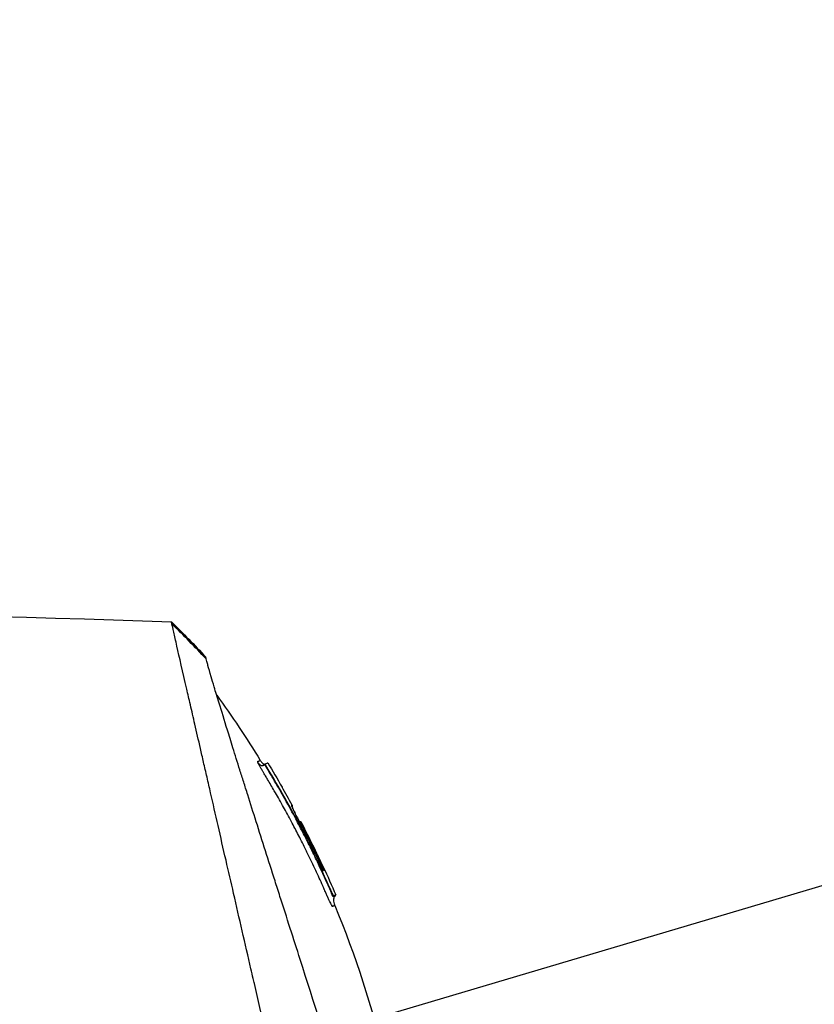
# Model space of a CAD drawing. Header units: millimetres. Extents: x 0 to 4378, y 0 to 2376.
# Tile 462 of 656: x 1632 to 1695, y 1768 to 1846. Entities that reach past the tile are written whole.
import ezdxf

# ---------------------------------------------------------------- set-up
doc = ezdxf.new("R2010")
doc.units = ezdxf.units.MM
doc.header["$LTSCALE"] = 0.2
doc.styles.add('Rainbow-4.0 Style', font='malgunsl.ttf')
doc.styles.add('Rainbow-5.0 Style', font='malgunsl.ttf')
doc.dimstyles.new('Rainbow-4.0 Style', dxfattribs={"dimtxt": 3.5, "dimasz": 2.5, "dimexe": 1, "dimexo": 1, "dimgap": 1, "dimtad": 1, "dimdsep": 46, "dimtxsty": 'Rainbow-4.0 Style', "dimcen": 0, "dimclrd": 251, "dimclre": 251, "dimclrt": 7, "dimazin": 3, "dimtp": 0.1, "dimtm": 0.1, "dimtfac": 0.61, "dimtmove": 0, "dimatfit": 3, "dimfxl": 1, "dimlwd": -1, "dimlwe": -1, "dimarcsym": 1})
doc.dimstyles.new('Rainbow-5.0 Style', dxfattribs={"dimtxt": 4.5, "dimasz": 2.5, "dimexe": 1, "dimexo": 1, "dimgap": 1, "dimtad": 1, "dimdsep": 46, "dimtxsty": 'Rainbow-5.0 Style', "dimcen": 0, "dimclrd": 251, "dimclre": 251, "dimclrt": 7, "dimazin": 3, "dimtp": 0.1, "dimtm": 0.1, "dimtfac": 0.61, "dimtmove": 0, "dimatfit": 3, "dimfxl": 1, "dimlwd": -1, "dimlwe": -1, "dimarcsym": 1})

# ---------------------------------------------------------------- blocks, each defined once
blk = doc.blocks.new('*D124')
at = {"color": 251, "linetype": 'ByBlock', "transparency": 16777216}
for p, q in [((1483.192, 1869.115), (1834.854, 1869.115)), ((1829.854, 681.615), (1829.854, 1856.615)), ((1617.144, 669.115), (1834.854, 669.115))]:
    blk.add_line(p, q, dxfattribs=at)
at = {"color": 251, "transparency": 16777216}
for points in [[(1827.77, 1856.615), (1831.937, 1856.615), (1829.854, 1869.115)], [(1827.77, 681.615), (1831.937, 681.615), (1829.854, 669.115)]]:
    blk.add_solid(points, dxfattribs=at)
at = {"layer": 'Defpoints', "color": 0, "transparency": 16777216}
for p in [(1478.192, 1869.115), (1829.854, 1869.115), (1612.144, 669.115)]:
    blk.add_point(p, dxfattribs=at)
at = {"color": 7, "transparency": 16777216, "insert": (1815.753, 1269.115), "char_height": 17.5, "attachment_point": 5, "rotation": 90, "style": 'Rainbow-4.0 Style'}
blk.add_mtext('1200', dxfattribs=at)
blk = doc.blocks.new('*D125')
at = {"color": 251, "linetype": 'ByBlock', "transparency": 16777216}
for p, q in [((1556.641, 1869.115), (1778.892, 1869.115)), ((1773.892, 1770.915), (1773.892, 1856.615)), ((1667.341, 1758.415), (1778.892, 1758.415))]:
    blk.add_line(p, q, dxfattribs=at)
at = {"color": 251, "transparency": 16777216}
for points in [[(1771.809, 1856.615), (1775.976, 1856.615), (1773.892, 1869.115)], [(1771.809, 1770.915), (1775.976, 1770.915), (1773.892, 1758.415)]]:
    blk.add_solid(points, dxfattribs=at)
at = {"layer": 'Defpoints', "color": 0, "transparency": 16777216}
for p in [(1551.641, 1869.115), (1773.892, 1869.115), (1662.341, 1758.415)]:
    blk.add_point(p, dxfattribs=at)
at = {"color": 7, "transparency": 16777216, "insert": (1759.791, 1813.765), "char_height": 17.5, "attachment_point": 5, "rotation": 90, "style": 'Rainbow-4.0 Style'}
blk.add_mtext('110.7', dxfattribs=at)
blk = doc.blocks.new('A$C078f5041')
for p, q in [((39.226, 1287.295), (39.259, 1287.328)), ((39.259, 1287.328), (39.226, 1287.294)), ((39.259, 1287.328), (39.226, 1287.294)), ((39.26, 1287.328), (39.259, 1287.328)), ((39.396, 1287.06), (39.37, 1287.033)), ((40.593, 1285.489), (40.597, 1285.491)), ((41.356, 1284.04), (41.396, 1284.056)), ((41.973, 1282.752), (41.976, 1282.753)), ((42.113, 1282.714), (42.074, 1282.699)), ((42.105, 1282.47), (42.105, 1282.47)), ((42.105, 1282.47), (42.105, 1282.47)), ((42.169, 1282.5), (42.106, 1282.467)), ((43.199, 1280.448), (43.199, 1280.448)), ((43.939, 1278.877), (43.876, 1278.852)), ((44.507, 1277.111), (44.535, 1277.139)), ((44.625, 1276.823), (44.673, 1276.871)), ((44.85, 1276.942), (44.673, 1276.871)), ((44.85, 1276.942), (44.802, 1276.894))]:
    blk.add_line(p, q)
for centre, radius, start, end in [((-30.782, 1244.615), 82.251, 28.65418, 29.79846), ((-30.119, 1244.969), 81.499, 25.8226, 27.58961), ((-29.009, 1245.318), 80.096, 23.38669, 25.31635)]:
    blk.add_arc(centre, radius, start, end)
for centre, major_axis, ratio, start_param, end_param in [((14.87, 1259.993), (-32.061, 52.728), 0.606634, 5.046093, 5.111834), ((41.986, 1282.652), (-0.0464, 0.0886), 0.999416, 4.712389, 6.054791), ((42.072, 1282.661), (-0.128, 0.063), 0.594731, 5.762809, 5.79176), ((-29.453, 1245.185), (-19.755, 78.233), 1, 4.895457, 4.945383), ((-29.75, 1245.103), (37.396, -71.919), 1, 1.521054, 1.570796), ((44.554, 1277.146), (-0.119, 0.275), 0.068445, 1.568989, 3.139782), ((44.224, 1276.897), (-0.37, 0.869), 0.066623, 2.176603, 2.707657)]:
    blk.add_ellipse(centre, major_axis=major_axis, ratio=ratio, start_param=start_param, end_param=end_param)
for points in [[(-41.555, 1299.49), (-17.092, 1299.736), (7.383, 1299.432), (31.833, 1298.581)], [(31.833, 1298.581), (32.76, 1297.67), (33.668, 1296.74), (34.554, 1295.79)], [(35.419, 1292.772), (36.633, 1291.093), (37.788, 1289.369), (38.875, 1287.605)], [(38.875, 1287.605), (38.875, 1287.605), (38.875, 1287.605), (38.875, 1287.605)], [(39.174, 1287.246), (39.173, 1287.245), (39.172, 1287.244), (39.172, 1287.244)], [(39.226, 1287.295), (39.226, 1287.294), (39.225, 1287.294), (39.225, 1287.294)], [(39.226, 1287.295), (39.226, 1287.295), (39.226, 1287.295), (39.226, 1287.295)], [(39.227, 1287.286), (39.227, 1287.286), (39.227, 1287.286), (39.227, 1287.286)], [(39.227, 1287.286), (39.227, 1287.286), (39.227, 1287.286), (39.227, 1287.286)], [(39.259, 1287.328), (39.259, 1287.328), (39.259, 1287.328), (39.259, 1287.328)], [(39.464, 1287.41), (39.85, 1286.776), (40.228, 1286.136), (40.597, 1285.491)], [(40.597, 1285.491), (40.601, 1285.484), (40.604, 1285.476), (40.606, 1285.468)], [(43.858, 1279.175), (44.2, 1278.435), (44.531, 1277.691), (44.85, 1276.942)], [(43.876, 1278.852), (43.876, 1278.854), (43.875, 1278.855), (43.875, 1278.856)]]:
    blk.add_open_spline(points, degree=3)
for points, knots in [([(-41.555, 1299.49), (-41.555, 1299.49), (-41.496, 1299.431), (-41.262, 1299.197), (-41.087, 1299.022), (-40.705, 1298.64), (-40.529, 1298.463), (-40.062, 1297.996), (-39.755, 1297.689), (-39.215, 1297.15), (-39.007, 1296.942), (-38.536, 1296.471), (-38.27, 1296.205), (-37.247, 1295.182), (-36.408, 1294.343), (-34.273, 1292.208), (-32.919, 1290.854), (-31.089, 1289.024), (-30.697, 1288.632), (-29.443, 1287.378), (-28.558, 1286.493), (-27.182, 1285.117), (-26.706, 1284.641), (-25.726, 1283.661), (-25.222, 1283.157), (-24.183, 1282.118), (-23.649, 1281.584), (-22.55, 1280.486), (-21.986, 1279.921), (-21.127, 1279.062), (-20.836, 1278.771), (-20.25, 1278.185), (-19.955, 1277.89), (-19.293, 1277.228), (-18.925, 1276.86), (-18.18, 1276.115), (-17.801, 1275.737), (-16.654, 1274.59), (-15.88, 1273.815), (-14.696, 1272.631), (-14.29, 1272.226), (-13.469, 1271.405), (-13.054, 1270.989), (-10.944, 1268.88), (-9.233, 1267.168), (-7.034, 1264.97), (-6.555, 1264.49), (-3.631, 1261.566), (-1.784, 1259.72), (-0.374, 1258.309), (-0.156, 1258.092), (0.174, 1257.762), (0.284, 1257.652), (0.558, 1257.378), (0.718, 1257.218), (0.953, 1256.982), (1.029, 1256.907), (1.258, 1256.677), (1.393, 1256.543), (1.643, 1256.293), (1.746, 1256.19), (1.947, 1255.989), (2.039, 1255.897), (2.346, 1255.59), (2.563, 1255.373), (3.62, 1254.316), (4.456, 1253.48), (5.698, 1252.238), (6.104, 1251.832), (6.908, 1251.028), (7.306, 1250.63), (8.479, 1249.457), (9.254, 1248.682), (10.768, 1247.168), (11.509, 1246.427), (12.601, 1245.335), (12.955, 1244.982), (13.655, 1244.282), (14.001, 1243.935), (15.024, 1242.912), (15.697, 1242.239), (16.686, 1241.25), (17.004, 1240.932), (17.944, 1239.992), (18.563, 1239.374), (19.471, 1238.466), (19.764, 1238.172), (20.195, 1237.742), (20.334, 1237.602), (21.048, 1236.888), (21.618, 1236.319), (22.317, 1235.619), (22.453, 1235.484), (22.763, 1235.173), (22.937, 1234.999), (23.18, 1234.756), (23.25, 1234.686), (23.42, 1234.517), (23.522, 1234.414), (24.127, 1233.81), (24.624, 1233.312), (25.351, 1232.586), (25.595, 1232.341), (25.964, 1231.972), (26.091, 1231.845), (26.351, 1231.586), (26.483, 1231.453), (26.842, 1231.094), (27.067, 1230.87), (27.433, 1230.504), (27.575, 1230.362), (27.833, 1230.104), (27.95, 1229.986), (28.145, 1229.791), (28.223, 1229.713), (28.447, 1229.489), (28.592, 1229.344), (28.948, 1228.989), (29.157, 1228.779), (29.568, 1228.369), (29.77, 1228.167), (30.162, 1227.775), (30.352, 1227.585), (30.707, 1227.23), (30.872, 1227.065), (31.124, 1226.812), (31.213, 1226.724), (31.473, 1226.464), (31.644, 1226.292), (31.894, 1226.043), (31.972, 1225.964), (32.176, 1225.761), (32.3, 1225.636), (32.578, 1225.359), (32.73, 1225.207), (33.028, 1224.909), (33.173, 1224.763), (33.456, 1224.48), (33.594, 1224.343), (33.997, 1223.94), (34.257, 1223.679), (34.992, 1222.944), (35.453, 1222.484), (36.658, 1221.278), (37.358, 1220.579), (38.206, 1219.731), (38.425, 1219.512), (38.813, 1219.124), (38.985, 1218.952), (39.287, 1218.65), (39.42, 1218.516), (39.655, 1218.282), (39.759, 1218.178), (40.026, 1217.911), (40.176, 1217.761), (40.402, 1217.535), (40.487, 1217.449), (40.671, 1217.266), (40.754, 1217.183), (40.837, 1217.1), (40.857, 1217.08), (40.885, 1217.052), (40.891, 1217.046), (40.891, 1217.046)], [-12.12683, -12.12683, -12.12683, -12.12683, -11.929155, -11.929155, -11.731142, -11.731142, -11.599108, -11.599108, -11.423504, -11.423504, -11.323203, -11.323203, -11.208746, -11.208746, -10.903559, -10.903559, -10.49681, -10.49681, -10.388234, -10.388234, -10.154863, -10.154863, -10.033963, -10.033963, -9.908546, -9.908546, -9.778492, -9.778492, -9.643694, -9.643694, -9.574994, -9.574994, -9.505925, -9.505925, -9.420491, -9.420491, -9.33343, -9.33343, -9.156755, -9.156755, -9.064945, -9.064945, -8.971626, -8.971626, -8.591834, -8.591834, -8.486072, -8.486072, -7.947871, -7.947871, -7.849464, -7.849464, -7.799156, -7.799156, -7.725216, -7.725216, -7.691028, -7.691028, -7.623996, -7.623996, -7.576077, -7.576077, -7.534454, -7.534454, -7.437649, -7.437649, -7.069154, -7.069154, -6.889697, -6.889697, -6.7135, -6.7135, -6.369354, -6.369354, -6.037716, -6.037716, -5.878371, -5.878371, -5.721439, -5.721439, -5.41411, -5.41411, -5.267307, -5.267307, -4.979651, -4.979651, -4.841656, -4.841656, -4.776165, -4.776165, -4.506382, -4.506382, -4.441344, -4.441344, -4.357044, -4.357044, -4.323655, -4.323655, -4.275506, -4.275506, -4.046926, -4.046926, -3.93135, -3.93135, -3.870595, -3.870595, -3.806578, -3.806578, -3.697345, -3.697345, -3.62817, -3.62817, -3.570669, -3.570669, -3.532087, -3.532087, -3.459788, -3.459788, -3.354278, -3.354278, -3.250772, -3.250772, -3.151679, -3.151679, -3.064305, -3.064305, -3.017007, -3.017007, -2.923431, -2.923431, -2.879873, -2.879873, -2.809551, -2.809551, -2.722407, -2.722407, -2.637561, -2.637561, -2.555786, -2.555786, -2.396229, -2.396229, -2.097254, -2.097254, -1.573532, -1.573532, -1.377037, -1.377037, -1.205237, -1.205237, -1.055164, -1.055164, -0.923686, -0.923686, -0.693568, -0.693568, -0.520921, -0.520921, -0.262062, -0.262062, -0.132423, -0.132423, 0, 0, 0, 0]), ([(31.87, 1298.418), (31.87, 1298.42), (31.869, 1298.424), (31.867, 1298.431), (31.866, 1298.434), (31.864, 1298.444), (31.863, 1298.45), (31.859, 1298.468), (31.856, 1298.479), (31.849, 1298.51), (31.845, 1298.527), (31.836, 1298.567), (31.833, 1298.581), (31.833, 1298.581)], [0.000006, 0.000006, 0.000006, 0.000006, 0.0077656, 0.0077656, 0.0144608, 0.0144608, 0.0278513, 0.0278513, 0.0546324, 0.0546324, 0.1081958, 0.1081958, 0.2108644, 0.2108644, 0.2108644, 0.2108644]), ([(44.996, 1241.129), (44.873, 1241.673), (44.755, 1242.201), (44.491, 1243.363), (44.348, 1243.969), (43.865, 1246.048), (43.573, 1247.389), (43.214, 1248.913), (43.112, 1249.334), (42.9, 1250.248), (42.795, 1250.723), (42.639, 1251.419), (42.583, 1251.666), (42.435, 1252.31), (42.33, 1252.761), (42.207, 1253.303), (42.193, 1253.362), (42.136, 1253.612), (42.093, 1253.804), (41.84, 1254.909), (41.628, 1255.834), (40.596, 1260.331), (39.563, 1264.809), (38.372, 1270.057), (38.343, 1270.181), (38.255, 1270.574), (38.196, 1270.832), (37.911, 1272.082), (37.675, 1273.092), (37.213, 1275.1), (36.987, 1276.086), (36.56, 1277.951), (36.357, 1278.83), (35.728, 1281.57), (35.321, 1283.359), (34.842, 1285.449), (34.747, 1285.863), (34.607, 1286.471), (34.562, 1286.672), (34.471, 1287.068), (34.425, 1287.266), (34.338, 1287.647), (34.296, 1287.83), (34.214, 1288.189), (34.174, 1288.364), (33.98, 1289.207), (33.833, 1289.853), (33.568, 1291.008), (33.45, 1291.525), (33.238, 1292.448), (33.143, 1292.862), (32.736, 1294.639), (32.473, 1295.781), (32.176, 1297.092), (32.094, 1297.46), (31.958, 1298.051), (31.903, 1298.278), (31.87, 1298.418)], [0.000202, 0.000202, 0.000202, 0.000202, 0.229071, 0.229071, 0.451055, 0.451055, 0.976928, 0.976928, 1.158323, 1.158323, 1.370376, 1.370376, 1.478744, 1.478744, 1.660636, 1.660636, 1.682878, 1.682878, 1.754881, 1.754881, 2.095999, 2.095999, 3.391402, 3.391402, 3.425371, 3.425371, 3.489795, 3.489795, 3.728653, 3.728653, 3.965316, 3.965316, 4.183283, 4.183283, 4.657702, 4.657702, 4.777295, 4.777295, 4.836881, 4.836881, 4.896376, 4.896376, 4.952913, 4.952913, 5.007544, 5.007544, 5.220073, 5.220073, 5.406505, 5.406505, 5.569953, 5.569953, 6.143852, 6.143852, 6.434427, 6.434427, 6.72683, 6.72683, 6.72683, 6.72683]), ([(-41.746, 1297.7), (-41.746, 1297.7), (-41.746, 1297.7), (-41.592, 1297.547), (-41.501, 1297.455), (-41.299, 1297.253), (-41.205, 1297.159), (-40.956, 1296.91), (-40.792, 1296.746), (-40.5, 1296.455), (-40.387, 1296.342), (-39.95, 1295.904), (-39.585, 1295.539), (-38.946, 1294.9), (-38.7, 1294.655), (-38.147, 1294.101), (-37.836, 1293.79), (-36.639, 1292.593), (-35.664, 1291.618), (-34.008, 1289.962), (-33.38, 1289.335), (-31.127, 1287.081), (-29.393, 1285.348), (-26.594, 1282.549), (-25.588, 1281.543), (-23.456, 1279.411), (-22.327, 1278.281), (-18.485, 1274.439), (-15.687, 1271.641), (-11.324, 1267.279), (-9.775, 1265.73), (-7.41, 1263.365), (-6.602, 1262.557), (-5.403, 1261.358), (-5.015, 1260.97), (-4.173, 1260.128), (-3.717, 1259.672), (-3.147, 1259.102), (-3.021, 1258.976), (-2.675, 1258.629), (-2.445, 1258.4), (-2.122, 1258.077), (-2.03, 1257.984), (-1.652, 1257.607), (-1.367, 1257.322), (-0.935, 1256.89), (-0.787, 1256.742), (-0.523, 1256.478), (-0.405, 1256.36), (-0.204, 1256.159), (-0.12, 1256.075), (0.226, 1255.729), (0.397, 1255.558), (0.754, 1255.201), (0.877, 1255.078), (1.658, 1254.297), (2.311, 1253.644), (3.85, 1252.105), (4.733, 1251.222), (6.478, 1249.477), (7.34, 1248.615), (9.969, 1245.986), (11.727, 1244.228), (14.611, 1241.344), (15.755, 1240.201), (17.479, 1238.476), (18.07, 1237.885), (19.803, 1236.152), (20.93, 1235.025), (23.061, 1232.894), (24.067, 1231.889), (25.501, 1230.455), (25.95, 1230.006), (26.82, 1229.136), (27.241, 1228.714), (28.057, 1227.899), (28.451, 1227.504), (29.204, 1226.751), (29.564, 1226.392), (30.583, 1225.372), (31.228, 1224.728), (32.388, 1223.567), (32.909, 1223.046), (34.279, 1221.676), (35.08, 1220.875), (36.057, 1219.899), (36.311, 1219.645), (36.971, 1218.984), (37.347, 1218.609), (37.922, 1218.034), (38.141, 1217.815), (38.473, 1217.483), (38.599, 1217.357), (38.788, 1217.167), (38.86, 1217.096), (39.014, 1216.942), (39.083, 1216.872), (39.153, 1216.802), (39.171, 1216.785), (39.194, 1216.761), (39.2, 1216.756), (39.2, 1216.756)], [-14.699306, -14.699306, -14.699306, -14.699306, -14.33325, -14.33325, -14.089979, -14.089979, -13.928299, -13.928299, -13.712729, -13.712729, -13.589605, -13.589605, -13.262197, -13.262197, -13.075429, -13.075429, -12.861827, -12.861827, -12.291792, -12.291792, -11.96616, -11.96616, -11.163225, -11.163225, -10.729839, -10.729839, -10.262517, -10.262517, -9.163022, -9.163022, -8.56511, -8.56511, -8.254871, -8.254871, -8.105436, -8.105436, -7.929352, -7.929352, -7.884858, -7.884858, -7.79753, -7.79753, -7.762378, -7.762378, -7.654303, -7.654303, -7.59841, -7.59841, -7.553856, -7.553856, -7.52203, -7.52203, -7.422773, -7.422773, -7.370918, -7.370918, -7.092364, -7.092364, -6.716448, -6.716448, -6.347847, -6.347847, -5.587534, -5.587534, -5.080694, -5.080694, -4.813479, -4.813479, -4.291642, -4.291642, -3.807045, -3.807045, -3.582338, -3.582338, -3.365816, -3.365816, -3.157227, -3.157227, -2.960971, -2.960971, -2.591047, -2.591047, -2.267317, -2.267317, -1.700789, -1.700789, -1.488425, -1.488425, -1.115544, -1.115544, -0.835884, -0.835884, -0.626318, -0.626318, -0.46935, -0.46935, -0.234668, -0.234668, -0.117319, -0.117319, -0.000001, -0.000001, -0.000001, -0.000001]), ([(34.591, 1295.64), (34.58, 1295.686), (34.571, 1295.722), (34.565, 1295.746), (34.559, 1295.771), (34.555, 1295.785), (34.555, 1295.789), (34.554, 1295.79), (34.554, 1295.79), (34.554, 1295.79)], [0.000002, 0.000002, 0.000002, 0.000002, 0.4596165, 0.4596165, 0.4596165, 0.914072, 0.914072, 0.914072, 0.9967277, 0.9967277, 0.9967277, 0.9967277]), ([(48.524, 1250.962), (48.348, 1251.532), (48.164, 1252.129), (47.783, 1253.36), (47.586, 1253.996), (46.979, 1255.961), (46.551, 1257.345), (45.814, 1259.734), (45.511, 1260.713), (44.186, 1265.006), (43.121, 1268.459), (41.768, 1272.665), (41.505, 1273.482), (40.97, 1275.151), (40.699, 1275.999), (40.301, 1277.245), (40.17, 1277.655), (39.782, 1278.871), (39.529, 1279.667), (39.032, 1281.231), (38.788, 1281.997), (38.319, 1283.478), (38.094, 1284.19), (37.767, 1285.226), (37.661, 1285.561), (37.507, 1286.051), (37.456, 1286.211), (37.355, 1286.533), (37.305, 1286.691), (37.063, 1287.462), (36.88, 1288.045), (36.552, 1289.097), (36.406, 1289.564), (36.026, 1290.787), (35.808, 1291.496), (35.469, 1292.605), (35.338, 1293.037), (35.135, 1293.716), (35.057, 1293.981), (34.883, 1294.577), (34.798, 1294.876), (34.699, 1295.233), (34.671, 1295.336), (34.624, 1295.512), (34.605, 1295.584), (34.591, 1295.64)], [0.00002, 0.00002, 0.00002, 0.00002, 0.243777, 0.243777, 0.48798, 0.48798, 0.976777, 0.976777, 1.303038, 1.303038, 2.382704, 2.382704, 2.644531, 2.644531, 2.920325, 2.920325, 3.055737, 3.055737, 3.32651, 3.32651, 3.599271, 3.599271, 3.868476, 3.868476, 4.001861, 4.001861, 4.068427, 4.068427, 4.135561, 4.135561, 4.396184, 4.396184, 4.623382, 4.623382, 5.021949, 5.021949, 5.320939, 5.320939, 5.545577, 5.545577, 5.882871, 5.882871, 6.051321, 6.051321, 6.219809, 6.219809, 6.219809, 6.219809]), ([(38.695, 1287.418), (38.69, 1287.432), (38.685, 1287.444), (38.681, 1287.455), (38.677, 1287.465), (38.674, 1287.474), (38.672, 1287.481), (38.672, 1287.482), (38.671, 1287.483), (38.671, 1287.484), (38.67, 1287.487), (38.669, 1287.49), (38.669, 1287.493), (38.668, 1287.495), (38.667, 1287.498), (38.667, 1287.5), (38.667, 1287.502), (38.666, 1287.504), (38.666, 1287.506), (38.666, 1287.508), (38.666, 1287.51), (38.666, 1287.511), (38.666, 1287.513), (38.666, 1287.514), (38.666, 1287.515), (38.666, 1287.516), (38.666, 1287.517), (38.667, 1287.518), (38.667, 1287.519), (38.667, 1287.519), (38.668, 1287.52), (38.669, 1287.521), (38.67, 1287.522), (38.671, 1287.522), (38.672, 1287.523), (38.673, 1287.523), (38.675, 1287.524), (38.675, 1287.524), (38.676, 1287.524), (38.677, 1287.525), (38.678, 1287.525), (38.679, 1287.526), (38.68, 1287.526), (38.682, 1287.527), (38.684, 1287.527), (38.685, 1287.528), (38.687, 1287.528), (38.688, 1287.529), (38.689, 1287.529), (38.689, 1287.529), (38.689, 1287.53), (38.69, 1287.53), (38.691, 1287.53), (38.691, 1287.53), (38.692, 1287.531), (38.697, 1287.533), (38.703, 1287.535), (38.708, 1287.537), (38.71, 1287.538), (38.712, 1287.539), (38.714, 1287.54), (38.719, 1287.542), (38.724, 1287.544), (38.728, 1287.545), (38.731, 1287.546), (38.733, 1287.547), (38.735, 1287.548), (38.736, 1287.549), (38.737, 1287.549), (38.738, 1287.549), (38.739, 1287.55), (38.739, 1287.55), (38.74, 1287.55), (38.746, 1287.553), (38.751, 1287.555), (38.757, 1287.557), (38.759, 1287.558), (38.762, 1287.559), (38.764, 1287.56), (38.769, 1287.562), (38.774, 1287.564), (38.779, 1287.566), (38.781, 1287.567), (38.784, 1287.568), (38.786, 1287.569), (38.79, 1287.571), (38.795, 1287.572), (38.799, 1287.574), (38.801, 1287.575), (38.803, 1287.576), (38.805, 1287.577), (38.808, 1287.578), (38.811, 1287.579), (38.813, 1287.58), (38.814, 1287.58), (38.814, 1287.58), (38.814, 1287.58), (38.817, 1287.582), (38.82, 1287.583), (38.823, 1287.584), (38.83, 1287.587), (38.837, 1287.589), (38.842, 1287.592), (38.85, 1287.595), (38.856, 1287.597), (38.861, 1287.599), (38.861, 1287.599), (38.861, 1287.599), (38.862, 1287.6), (38.866, 1287.601), (38.87, 1287.603), (38.872, 1287.604), (38.872, 1287.604), (38.872, 1287.604), (38.872, 1287.604), (38.874, 1287.605), (38.875, 1287.605), (38.875, 1287.605)], [0, 0, 0, 0, 0.015625, 0.015625, 0.015625, 0.0294424, 0.0294424, 0.0294424, 0.03125, 0.03125, 0.03125, 0.0361939, 0.0361939, 0.0361939, 0.0406161, 0.0406161, 0.0406161, 0.04495, 0.04495, 0.04495, 0.0494452, 0.0494452, 0.0494452, 0.0538826, 0.0538826, 0.0538826, 0.0601911, 0.0601911, 0.0601911, 0.0743515, 0.0743515, 0.0743515, 0.08475, 0.08475, 0.08475, 0.09375, 0.09375, 0.09375, 0.0990107, 0.0990107, 0.0990107, 0.1044289, 0.1044289, 0.1044289, 0.1124142, 0.1124142, 0.1124142, 0.1177411, 0.1177411, 0.1177411, 0.1203995, 0.1203995, 0.1203995, 0.125, 0.125, 0.125, 0.1639225, 0.1639225, 0.1639225, 0.1806875, 0.1806875, 0.1806875, 0.2192551, 0.2192551, 0.2192551, 0.237001, 0.237001, 0.237001, 0.2456137, 0.2456137, 0.2456137, 0.25, 0.25, 0.25, 0.2994519, 0.2994519, 0.2994519, 0.3215351, 0.3215351, 0.3215351, 0.371337, 0.371337, 0.371337, 0.3931204, 0.3931204, 0.3931204, 0.4424056, 0.4424056, 0.4424056, 0.4632517, 0.4632517, 0.4632517, 0.4970952, 0.4970952, 0.4970952, 0.5, 0.5, 0.5, 0.5369762, 0.5369762, 0.5369762, 0.6311673, 0.6311673, 0.6311673, 0.7556325, 0.7556325, 0.7556325, 0.762352, 0.762352, 0.762352, 0.8851547, 0.8851547, 0.8851547, 0.8927285, 0.8927285, 0.8927285, 0.9991021, 0.9991021, 0.9991021, 0.9991021]), ([(39.172, 1287.244), (39.122, 1287.206), (39.075, 1287.187), (38.948, 1287.173), (38.875, 1287.217), (38.767, 1287.325), (38.731, 1287.37), (38.695, 1287.418)], [0.0914051, 0.0914051, 0.0914051, 0.0914051, 0.3260138, 0.3260138, 0.7678704, 0.7678704, 1, 1, 1, 1]), ([(43.791, 1277.727), (43.778, 1277.757), (43.765, 1277.787), (43.751, 1277.818), (43.563, 1278.237), (43.377, 1278.645), (43.191, 1279.042), (42.981, 1279.491), (42.773, 1279.925), (42.567, 1280.345), (42.546, 1280.388), (42.526, 1280.43), (42.505, 1280.472), (42.307, 1280.873), (42.112, 1281.262), (41.92, 1281.637), (41.913, 1281.65), (41.907, 1281.662), (41.901, 1281.674), (41.809, 1281.853), (41.718, 1282.029), (41.628, 1282.202), (41.62, 1282.216), (41.613, 1282.23), (41.605, 1282.245), (41.509, 1282.428), (41.433, 1282.573), (41.321, 1282.782), (41.319, 1282.787), (41.317, 1282.791), (41.315, 1282.795), (41.296, 1282.831), (41.277, 1282.866), (41.258, 1282.901), (41.046, 1283.296), (40.838, 1283.677), (40.635, 1284.043), (40.521, 1284.248), (40.415, 1284.436), (40.307, 1284.626), (40.204, 1284.808), (40.099, 1284.992), (39.983, 1285.193), (39.802, 1285.505), (39.629, 1285.8), (39.454, 1286.094), (39.399, 1286.188), (39.343, 1286.281), (39.287, 1286.375), (39.27, 1286.403), (39.253, 1286.431), (39.236, 1286.459), (39.2, 1286.519), (39.163, 1286.58), (39.127, 1286.64), (39.108, 1286.671), (39.09, 1286.701), (39.072, 1286.731), (39.053, 1286.761), (39.035, 1286.792), (39.017, 1286.822), (38.994, 1286.86), (38.972, 1286.897), (38.951, 1286.935), (38.946, 1286.943), (38.941, 1286.951), (38.936, 1286.96), (38.928, 1286.973), (38.92, 1286.987), (38.913, 1287), (38.896, 1287.029), (38.88, 1287.057), (38.865, 1287.085), (38.85, 1287.112), (38.835, 1287.139), (38.821, 1287.165), (38.806, 1287.194), (38.791, 1287.221), (38.778, 1287.248), (38.767, 1287.268), (38.757, 1287.289), (38.747, 1287.308), (38.737, 1287.329), (38.727, 1287.349), (38.718, 1287.367), (38.71, 1287.386), (38.702, 1287.403), (38.695, 1287.418)], [0.7479366, 0.7479366, 0.7479366, 0.7479366, 0.75, 0.75, 0.75, 0.7778267, 0.7778267, 0.7778267, 0.8093257, 0.8093257, 0.8093257, 0.8125, 0.8125, 0.8125, 0.8427642, 0.8427642, 0.8427642, 0.84375, 0.84375, 0.84375, 0.8581849, 0.8581849, 0.8581849, 0.859375, 0.859375, 0.859375, 0.8746955, 0.8746955, 0.8746955, 0.875, 0.875, 0.875, 0.8775605, 0.8775605, 0.8775605, 0.90625, 0.90625, 0.90625, 0.9222304, 0.9222304, 0.9222304, 0.9375, 0.9375, 0.9375, 0.9612141, 0.9612141, 0.9612141, 0.96875, 0.96875, 0.96875, 0.9710053, 0.9710053, 0.9710053, 0.9758787, 0.9758787, 0.9758787, 0.9783012, 0.9783012, 0.9783012, 0.9807089, 0.9807089, 0.9807089, 0.9837027, 0.9837027, 0.9837027, 0.984375, 0.984375, 0.984375, 0.9854706, 0.9854706, 0.9854706, 0.987866, 0.987866, 0.987866, 0.9902844, 0.9902844, 0.9902844, 0.9929842, 0.9929842, 0.9929842, 0.9951532, 0.9951532, 0.9951532, 0.9975841, 0.9975841, 0.9975841, 1, 1, 1, 1]), ([(38.875, 1287.605), (38.917, 1287.538), (38.962, 1287.472), (39.045, 1287.382), (39.077, 1287.352), (39.134, 1287.315), (39.156, 1287.304), (39.191, 1287.292), (39.204, 1287.289), (39.218, 1287.287), (39.218, 1287.287), (39.219, 1287.287)], [0, 0, 0, 0, 0.02371749, 0.02371749, 0.03673695, 0.03673695, 0.04404235, 0.04404235, 0.04801388, 0.04801388, 0.04814159, 0.04814159, 0.04814159, 0.04814159]), ([(38.875, 1287.605), (38.917, 1287.537), (38.963, 1287.469), (39.049, 1287.378), (39.083, 1287.347), (39.143, 1287.31), (39.167, 1287.299), (39.201, 1287.29), (39.21, 1287.288), (39.219, 1287.287)], [0, 0, 0, 0, 0.02416073, 0.02416073, 0.03762888, 0.03762888, 0.04541048, 0.04541048, 0.04812548, 0.04812548, 0.04812548, 0.04812548]), ([(39.064, 1287.198), (39.082, 1287.201), (39.08, 1287.201), (39.1, 1287.206), (39.112, 1287.211), (39.131, 1287.219), (39.139, 1287.224), (39.155, 1287.232), (39.161, 1287.236), (39.167, 1287.24), (39.168, 1287.241), (39.169, 1287.242)], [0.53294754, 0.53294754, 0.53294754, 0.53294754, 0.53649365, 0.53649365, 0.54183041, 0.54183041, 0.54684659, 0.54684659, 0.55419478, 0.55419478, 0.55804031, 0.55804031, 0.55804031, 0.55804031]), ([(39.174, 1287.246), (39.175, 1287.247), (39.176, 1287.247), (39.177, 1287.248), (39.178, 1287.248), (39.179, 1287.249), (39.179, 1287.25), (39.182, 1287.252), (39.183, 1287.253), (39.185, 1287.255), (39.186, 1287.256), (39.188, 1287.258), (39.19, 1287.259), (39.193, 1287.262), (39.195, 1287.263), (39.199, 1287.268), (39.203, 1287.271), (39.212, 1287.28), (39.219, 1287.287), (39.225, 1287.293)], [0, 0, 0, 0, 0.00147367, 0.00147367, 0.0034547, 0.0034547, 0.00642972, 0.00642972, 0.00744411, 0.00744411, 0.00794274, 0.00794274, 0.00859454, 0.00859454, 0.00932758, 0.00932758, 0.01061062, 0.01061062, 0.01339588, 0.01339588, 0.01339588, 0.01339588]), ([(39.37, 1287.033), (39.37, 1287.034), (39.369, 1287.034), (39.368, 1287.036), (39.368, 1287.037), (39.367, 1287.038), (39.366, 1287.04), (39.365, 1287.041), (39.365, 1287.043), (39.364, 1287.044), (39.362, 1287.047), (39.36, 1287.051), (39.357, 1287.055), (39.354, 1287.06), (39.35, 1287.067), (39.345, 1287.074), (39.343, 1287.077), (39.342, 1287.08), (39.34, 1287.083), (39.335, 1287.091), (39.33, 1287.099), (39.325, 1287.108), (39.32, 1287.116), (39.315, 1287.125), (39.31, 1287.133), (39.305, 1287.142), (39.3, 1287.151), (39.294, 1287.16), (39.289, 1287.168), (39.285, 1287.176), (39.28, 1287.185), (39.275, 1287.194), (39.27, 1287.202), (39.265, 1287.211), (39.263, 1287.215), (39.261, 1287.219), (39.259, 1287.223), (39.254, 1287.23), (39.251, 1287.237), (39.247, 1287.243), (39.245, 1287.247), (39.243, 1287.251), (39.242, 1287.254), (39.241, 1287.256), (39.24, 1287.258), (39.239, 1287.259), (39.236, 1287.264), (39.234, 1287.268), (39.233, 1287.272), (39.231, 1287.276), (39.23, 1287.279), (39.229, 1287.281), (39.228, 1287.284), (39.227, 1287.286), (39.226, 1287.287), (39.226, 1287.289), (39.226, 1287.29), (39.225, 1287.29), (39.225, 1287.291), (39.225, 1287.292), (39.225, 1287.292), (39.225, 1287.292), (39.225, 1287.293), (39.225, 1287.293), (39.225, 1287.293), (39.225, 1287.293), (39.225, 1287.293), (39.225, 1287.293), (39.225, 1287.293), (39.225, 1287.294), (39.226, 1287.294), (39.226, 1287.294), (39.226, 1287.294), (39.226, 1287.294), (39.226, 1287.294), (39.226, 1287.294)], [0.0002322, 0.0002322, 0.0002322, 0.0002322, 0.0230182, 0.0230182, 0.0230182, 0.0365623, 0.0365623, 0.0365623, 0.0483052, 0.0483052, 0.0483052, 0.0694044, 0.0694044, 0.0694044, 0.0984198, 0.0984198, 0.0984198, 0.1096596, 0.1096596, 0.1096596, 0.1372672, 0.1372672, 0.1372672, 0.1633151, 0.1633151, 0.1633151, 0.1885396, 0.1885396, 0.1885396, 0.2120887, 0.2120887, 0.2120887, 0.2376369, 0.2376369, 0.2376369, 0.25, 0.25, 0.25, 0.2745686, 0.2745686, 0.2745686, 0.2907527, 0.2907527, 0.2907527, 0.3005569, 0.3005569, 0.3005569, 0.327076, 0.327076, 0.327076, 0.3587422, 0.3587422, 0.3587422, 0.3893518, 0.3893518, 0.3893518, 0.4199092, 0.4199092, 0.4199092, 0.4501652, 0.4501652, 0.4501652, 0.4762581, 0.4762581, 0.4762581, 0.5, 0.5, 0.5, 0.652385, 0.652385, 0.652385, 0.7560508, 0.7560508, 0.7560508, 0.8407039, 0.8407039, 0.8407039, 0.8407039]), ([(39.396, 1287.06), (39.388, 1287.074), (39.379, 1287.088), (39.371, 1287.103), (39.363, 1287.116), (39.355, 1287.13), (39.347, 1287.143), (39.337, 1287.161), (39.328, 1287.178), (39.319, 1287.194), (39.309, 1287.212), (39.3, 1287.228), (39.293, 1287.243), (39.285, 1287.259), (39.278, 1287.272), (39.273, 1287.284), (39.267, 1287.297), (39.263, 1287.307), (39.261, 1287.315), (39.259, 1287.321), (39.258, 1287.326), (39.259, 1287.327), (39.259, 1287.328), (39.259, 1287.328), (39.26, 1287.328)], [-0.04708138, -0.04708138, -0.04708138, -0.04708138, -0.04206146, -0.04206146, -0.04206146, -0.03717861, -0.03717861, -0.03717861, -0.03071826, -0.03071826, -0.03071826, -0.02354664, -0.02354664, -0.02354664, -0.01630306, -0.01630306, -0.01630306, -0.00841398, -0.00841398, -0.00841398, -0.001578, -0.001578, -0.001578, -0.00000018, -0.00000018, -0.00000018, -0.00000018]), ([(39.26, 1287.328), (39.329, 1287.356), (39.381, 1287.377), (39.448, 1287.404), (39.464, 1287.41), (39.464, 1287.41)], [-1.1132491, -1.1132491, -1.1132491, -1.1132491, -0.8232138, -0.8232138, -0.5568836, -0.5568836, -0.5568836, -0.5568836]), ([(41.909, 1282.547), (41.807, 1282.741), (41.704, 1282.936), (41.6, 1283.129), (41.308, 1283.675), (41.011, 1284.216), (40.706, 1284.754), (40.444, 1285.218), (40.178, 1285.679), (39.907, 1286.137), (39.839, 1286.252), (39.771, 1286.366), (39.702, 1286.481), (39.668, 1286.538), (39.634, 1286.595), (39.6, 1286.652), (39.59, 1286.669), (39.58, 1286.685), (39.57, 1286.702), (39.563, 1286.714), (39.555, 1286.726), (39.548, 1286.737), (39.542, 1286.749), (39.535, 1286.76), (39.528, 1286.771), (39.518, 1286.788), (39.507, 1286.806), (39.497, 1286.823), (39.486, 1286.841), (39.475, 1286.859), (39.464, 1286.877), (39.44, 1286.916), (39.417, 1286.955), (39.393, 1286.994), (39.386, 1287.007), (39.378, 1287.02), (39.37, 1287.033)], [0.5421635, 0.5421635, 0.5421635, 0.5421635, 0.6006248, 0.6006248, 0.6006248, 0.7652776, 0.7652776, 0.7652776, 0.9072115, 0.9072115, 0.9072115, 0.942695, 0.942695, 0.942695, 0.9604367, 0.9604367, 0.9604367, 0.965622, 0.965622, 0.965622, 0.9693076, 0.9693076, 0.9693076, 0.9727737, 0.9727737, 0.9727737, 0.9781784, 0.9781784, 0.9781784, 0.9838142, 0.9838142, 0.9838142, 0.9959202, 0.9959202, 0.9959202, 1, 1, 1, 1]), ([(44.535, 1277.139), (43.794, 1278.851), (42.994, 1280.536), (41.279, 1283.845), (40.366, 1285.466), (39.396, 1287.06)], [-1.119588, -1.119588, -1.119588, -1.119588, -0.559795, -0.559795, -0.000001, -0.000001, -0.000001, -0.000001]), ([(42.105, 1282.47), (42.081, 1282.517), (42.056, 1282.564), (42.032, 1282.61), (42.008, 1282.657), (41.984, 1282.704), (41.96, 1282.75), (41.956, 1282.757), (41.953, 1282.764), (41.949, 1282.771), (41.918, 1282.832), (41.887, 1282.892), (41.857, 1282.952), (41.838, 1282.989), (41.82, 1283.025), (41.802, 1283.062), (41.771, 1283.122), (41.742, 1283.182), (41.713, 1283.239), (41.698, 1283.27), (41.683, 1283.301), (41.668, 1283.331), (41.649, 1283.37), (41.63, 1283.408), (41.612, 1283.445), (41.594, 1283.482), (41.577, 1283.518), (41.56, 1283.553), (41.558, 1283.558), (41.555, 1283.563), (41.553, 1283.569), (41.538, 1283.599), (41.524, 1283.629), (41.511, 1283.657), (41.498, 1283.685), (41.485, 1283.712), (41.474, 1283.737), (41.469, 1283.747), (41.465, 1283.756), (41.461, 1283.765), (41.444, 1283.802), (41.429, 1283.836), (41.416, 1283.866), (41.415, 1283.869), (41.413, 1283.872), (41.412, 1283.875), (41.406, 1283.889), (41.401, 1283.901), (41.396, 1283.913), (41.386, 1283.938), (41.377, 1283.961), (41.37, 1283.979), (41.369, 1283.982), (41.368, 1283.985), (41.367, 1283.988), (41.365, 1283.994), (41.362, 1284), (41.361, 1284.006), (41.358, 1284.015), (41.356, 1284.022), (41.355, 1284.028), (41.354, 1284.033), (41.354, 1284.037), (41.355, 1284.039), (41.355, 1284.039), (41.356, 1284.04), (41.356, 1284.04)], [0, 0, 0, 0, 0.0581432, 0.0581432, 0.0581432, 0.1164518, 0.1164518, 0.1164518, 0.1249999, 0.1249999, 0.1249999, 0.2019138, 0.2019138, 0.2019138, 0.2500001, 0.2500001, 0.2500001, 0.3309384, 0.3309384, 0.3309384, 0.3749995, 0.3749995, 0.3749995, 0.4325607, 0.4325607, 0.4325607, 0.4908953, 0.4908953, 0.4908953, 0.4999991, 0.4999991, 0.4999991, 0.5524782, 0.5524782, 0.5524782, 0.6052452, 0.6052452, 0.6052452, 0.6249997, 0.6249997, 0.6249997, 0.7050138, 0.7050138, 0.7050138, 0.7139003, 0.7139003, 0.7139003, 0.7500001, 0.7500001, 0.7500001, 0.8301443, 0.8301443, 0.8301443, 0.8432302, 0.8432302, 0.8432302, 0.875, 0.875, 0.875, 0.9277108, 0.9277108, 0.9277108, 0.9807915, 0.9807915, 0.9807915, 1, 1, 1, 1]), ([(41.356, 1284.04), (41.363, 1284.027), (41.367, 1284.011), (41.367, 1283.995), (41.367, 1283.994), (41.367, 1283.993), (41.367, 1283.992)], [0, 0, 0, 0, 0.3749945, 0.3749945, 0.3749945, 0.3929705, 0.3929705, 0.3929705, 0.3929705]), ([(41.364, 1284.002), (41.364, 1284.002), (41.364, 1284.001), (41.366, 1283.995), (41.369, 1283.985), (41.384, 1283.943), (41.401, 1283.901), (41.456, 1283.776), (41.5, 1283.679), (41.61, 1283.45), (41.677, 1283.312), (41.824, 1283.018), (41.906, 1282.856), (42.028, 1282.619), (42.066, 1282.544), (42.105, 1282.47)], [0.0216016, 0.0216016, 0.0216016, 0.0216016, 0.0269366, 0.0269366, 0.0451291, 0.0451291, 0.0828401, 0.0828401, 0.1358796, 0.1358796, 0.1907023, 0.1907023, 0.2463775, 0.2463775, 0.2715457, 0.2715457, 0.2715457, 0.2715457]), ([(41.396, 1284.056), (41.397, 1284.054), (41.398, 1284.052), (41.403, 1284.04), (41.405, 1284.029), (41.407, 1284.007), (41.406, 1283.996), (41.402, 1283.976), (41.399, 1283.967), (41.392, 1283.953), (41.388, 1283.948), (41.384, 1283.943)], [-0.00087935, -0.00087935, -0.00087935, -0.00087935, 0, 0, 0.00436612, 0.00436612, 0.00867322, 0.00867322, 0.01202355, 0.01202355, 0.01406364, 0.01406364, 0.01406364, 0.01406364]), ([(43.394, 1279.568), (43.206, 1279.967), (43.014, 1280.365), (42.624, 1281.154), (42.427, 1281.546), (42.12, 1282.143), (42.015, 1282.345), (41.909, 1282.547)], [0.2429801, 0.2429801, 0.2429801, 0.2429801, 0.362195, 0.362195, 0.4814099, 0.4814099, 0.5421635, 0.5421635, 0.5421635, 0.5421635]), ([(41.979, 1282.754), (41.985, 1282.756), (41.991, 1282.757), (41.997, 1282.758), (42.004, 1282.76), (42.011, 1282.76), (42.018, 1282.76), (42.032, 1282.76), (42.047, 1282.757), (42.061, 1282.753), (42.063, 1282.752), (42.066, 1282.751), (42.069, 1282.75), (42.079, 1282.746), (42.087, 1282.741), (42.095, 1282.735), (42.102, 1282.729), (42.108, 1282.722), (42.113, 1282.714)], [-0.01932859, -0.01932859, -0.01932859, -0.01932859, -0.0172437, -0.0172437, -0.0172437, -0.01472022, -0.01472022, -0.01472022, -0.00918037, -0.00918037, -0.00918037, -0.0080494, -0.0080494, -0.0080494, -0.00399872, -0.00399872, -0.00399872, -0.00001431, -0.00001431, -0.00001431, -0.00001431]), ([(42.074, 1282.699), (42.074, 1282.699), (42.074, 1282.698), (42.074, 1282.697), (42.074, 1282.696), (42.074, 1282.695), (42.075, 1282.694), (42.075, 1282.692), (42.076, 1282.691), (42.077, 1282.688), (42.077, 1282.688), (42.078, 1282.686), (42.078, 1282.685), (42.079, 1282.682), (42.08, 1282.68), (42.082, 1282.676), (42.083, 1282.674), (42.085, 1282.67), (42.086, 1282.667), (42.088, 1282.662), (42.089, 1282.661), (42.091, 1282.656), (42.093, 1282.652), (42.097, 1282.644), (42.099, 1282.64), (42.103, 1282.63), (42.106, 1282.624), (42.11, 1282.616), (42.112, 1282.612), (42.117, 1282.601), (42.121, 1282.594), (42.129, 1282.578), (42.133, 1282.57), (42.141, 1282.555), (42.145, 1282.547), (42.153, 1282.53), (42.157, 1282.522), (42.164, 1282.509), (42.166, 1282.504), (42.169, 1282.5)], [0, 0, 0, 0, 0.024339, 0.024339, 0.046422, 0.046422, 0.063135, 0.063135, 0.093918, 0.093918, 0.11053, 0.11053, 0.12627, 0.12627, 0.164466, 0.164466, 0.18889, 0.18889, 0.237395, 0.237395, 0.251509, 0.251509, 0.313558, 0.313558, 0.37668, 0.37668, 0.455034, 0.455034, 0.501837, 0.501837, 0.609274, 0.609274, 0.714679, 0.714679, 0.823425, 0.823425, 0.934378, 0.934378, 1, 1, 1, 1]), ([(43.6, 1279.724), (43.577, 1279.772), (43.554, 1279.821), (43.497, 1279.94), (43.462, 1280.012), (43.415, 1280.111), (43.402, 1280.138), (43.368, 1280.208), (43.346, 1280.253), (43.302, 1280.345), (43.28, 1280.391), (43.252, 1280.448), (43.247, 1280.458), (43.242, 1280.469)], [0.6844931, 0.6844931, 0.6844931, 0.6844931, 0.7500001, 0.7500001, 0.8422739, 0.8422739, 0.8750003, 0.8750003, 0.9305213, 0.9305213, 0.9870219, 0.9870219, 1, 1, 1, 1]), ([(43.858, 1279.175), (43.848, 1279.197), (43.837, 1279.221), (43.825, 1279.246), (43.812, 1279.275), (43.797, 1279.306), (43.782, 1279.339), (43.779, 1279.346), (43.775, 1279.353), (43.772, 1279.36), (43.756, 1279.394), (43.74, 1279.428), (43.723, 1279.465), (43.706, 1279.501), (43.688, 1279.538), (43.67, 1279.577), (43.666, 1279.584), (43.663, 1279.591), (43.659, 1279.599), (43.64, 1279.639), (43.62, 1279.681), (43.6, 1279.724)], [0.3830078, 0.3830078, 0.3830078, 0.3830078, 0.4310028, 0.4310028, 0.4310028, 0.4875887, 0.4875887, 0.4875887, 0.5000005, 0.5000005, 0.5000005, 0.5571926, 0.5571926, 0.5571926, 0.6144663, 0.6144663, 0.6144663, 0.6250007, 0.6250007, 0.6250007, 0.6844931, 0.6844931, 0.6844931, 0.6844931]), ([(43.843, 1278.926), (43.846, 1278.926), (43.849, 1278.925), (43.853, 1278.925), (43.866, 1278.923), (43.88, 1278.92), (43.893, 1278.915), (43.896, 1278.914), (43.899, 1278.912), (43.902, 1278.911), (43.911, 1278.907), (43.918, 1278.902), (43.924, 1278.896), (43.928, 1278.893), (43.931, 1278.89), (43.933, 1278.887), (43.936, 1278.884), (43.938, 1278.88), (43.939, 1278.878)], [0.00339573, 0.00339573, 0.00339573, 0.00339573, 0.00434698, 0.00434698, 0.00434698, 0.00830107, 0.00830107, 0.00830107, 0.0093663, 0.0093663, 0.0093663, 0.01210725, 0.01210725, 0.01210725, 0.01362991, 0.01362991, 0.01362991, 0.01541577, 0.01541577, 0.01541577, 0.01541577]), ([(44.387, 1276.383), (44.381, 1276.395), (44.375, 1276.409), (44.368, 1276.422), (44.362, 1276.435), (44.355, 1276.449), (44.349, 1276.463), (44.335, 1276.491), (44.322, 1276.52), (44.308, 1276.55), (44.298, 1276.572), (44.288, 1276.594), (44.279, 1276.616), (44.269, 1276.638), (44.259, 1276.66), (44.249, 1276.683), (44.241, 1276.7), (44.233, 1276.717), (44.226, 1276.734), (44.215, 1276.759), (44.204, 1276.784), (44.193, 1276.809), (44.191, 1276.815), (44.188, 1276.821), (44.186, 1276.827), (44.177, 1276.846), (44.169, 1276.866), (44.161, 1276.885), (44.159, 1276.89), (44.156, 1276.895), (44.154, 1276.9), (44.152, 1276.905), (44.15, 1276.911), (44.147, 1276.916), (44.126, 1276.966), (44.104, 1277.015), (44.082, 1277.066), (44.066, 1277.104), (44.049, 1277.143), (44.032, 1277.182), (44.004, 1277.245), (43.978, 1277.305), (43.952, 1277.364), (43.947, 1277.376), (43.941, 1277.388), (43.936, 1277.4), (43.91, 1277.459), (43.884, 1277.517), (43.858, 1277.577), (43.853, 1277.589), (43.847, 1277.601), (43.842, 1277.613), (43.825, 1277.65), (43.809, 1277.688), (43.791, 1277.727)], [0.71415673, 0.71415673, 0.71415673, 0.71415673, 0.71531044, 0.71531044, 0.71531044, 0.7164591, 0.7164591, 0.7164591, 0.71875, 0.71875, 0.71875, 0.72042182, 0.72042182, 0.72042182, 0.72211417, 0.72211417, 0.72211417, 0.72340425, 0.72340425, 0.72340425, 0.72524491, 0.72524491, 0.72524491, 0.72567726, 0.72567726, 0.72567726, 0.72708246, 0.72708246, 0.72708246, 0.72744673, 0.72744673, 0.72744673, 0.72785169, 0.72785169, 0.72785169, 0.73155671, 0.73155671, 0.73155671, 0.734375, 0.734375, 0.734375, 0.73886354, 0.73886354, 0.73886354, 0.73979676, 0.73979676, 0.73979676, 0.74429333, 0.74429333, 0.74429333, 0.74519722, 0.74519722, 0.74519722, 0.74793659, 0.74793659, 0.74793659, 0.74793659]), ([(44.625, 1276.823), (44.625, 1276.823), (44.624, 1276.823), (44.622, 1276.825), (44.622, 1276.825), (44.621, 1276.826), (44.621, 1276.827), (44.619, 1276.829), (44.618, 1276.832), (44.616, 1276.836), (44.613, 1276.842), (44.61, 1276.849), (44.607, 1276.857), (44.604, 1276.866), (44.6, 1276.875), (44.596, 1276.886), (44.593, 1276.893), (44.591, 1276.901), (44.588, 1276.909), (44.584, 1276.918), (44.581, 1276.928), (44.577, 1276.938), (44.576, 1276.941), (44.575, 1276.945), (44.573, 1276.948), (44.569, 1276.961), (44.564, 1276.973), (44.559, 1276.987), (44.554, 1277), (44.548, 1277.013), (44.543, 1277.026), (44.537, 1277.039), (44.532, 1277.052), (44.526, 1277.065), (44.526, 1277.067), (44.525, 1277.068), (44.524, 1277.07), (44.518, 1277.084), (44.512, 1277.097), (44.507, 1277.111)], [0, 0, 0, 0, 0.0769925, 0.0769925, 0.0769925, 0.1134764, 0.1134764, 0.1134764, 0.1997717, 0.1997717, 0.1997717, 0.3144977, 0.3144977, 0.3144977, 0.4261568, 0.4261568, 0.4261568, 0.5010774, 0.5010774, 0.5010774, 0.5840718, 0.5840718, 0.5840718, 0.6129087, 0.6129087, 0.6129087, 0.7105138, 0.7105138, 0.7105138, 0.8062793, 0.8062793, 0.8062793, 0.8958406, 0.8958406, 0.8958406, 0.908214, 0.908214, 0.908214, 0.9999989, 0.9999989, 0.9999989, 0.9999989]), ([(44.802, 1276.894), (44.802, 1276.894), (44.798, 1276.893), (44.789, 1276.889), (44.78, 1276.886), (44.767, 1276.88), (44.749, 1276.873), (44.732, 1276.866), (44.709, 1276.857), (44.683, 1276.846), (44.676, 1276.844), (44.669, 1276.841), (44.662, 1276.838), (44.659, 1276.837), (44.655, 1276.835), (44.651, 1276.834), (44.648, 1276.832), (44.644, 1276.831), (44.64, 1276.829), (44.636, 1276.828), (44.632, 1276.826), (44.628, 1276.824), (44.627, 1276.824), (44.626, 1276.824), (44.625, 1276.823)], [0.5002841, 0.5002841, 0.5002841, 0.5002841, 0.636912, 0.636912, 0.636912, 0.773829, 0.773829, 0.773829, 0.9107426, 0.9107426, 0.9107426, 0.944971, 0.944971, 0.944971, 0.9620852, 0.9620852, 0.9620852, 0.9791994, 0.9791994, 0.9791994, 0.9963132, 0.9963132, 0.9963132, 1, 1, 1, 1]), ([(44.802, 1276.894), (44.764, 1276.856), (44.732, 1276.811), (44.689, 1276.716), (44.676, 1276.667), (44.663, 1276.566), (44.664, 1276.512), (44.677, 1276.387), (44.695, 1276.314), (44.732, 1276.196), (44.75, 1276.148), (44.77, 1276.102)], [0, 0, 0, 0, 0.01623708, 0.01623708, 0.03109565, 0.03109565, 0.04697177, 0.04697177, 0.06901452, 0.06901452, 0.08423847, 0.08423847, 0.08423847, 0.08423847]), ([(44.77, 1276.102), (44.77, 1276.102), (44.769, 1276.101), (44.766, 1276.1), (44.764, 1276.099), (44.759, 1276.097), (44.757, 1276.097), (44.751, 1276.094), (44.746, 1276.092), (44.738, 1276.089), (44.736, 1276.088), (44.726, 1276.084), (44.719, 1276.081), (44.702, 1276.074), (44.694, 1276.071), (44.675, 1276.063), (44.664, 1276.059), (44.646, 1276.052), (44.64, 1276.049), (44.634, 1276.047), (44.633, 1276.046), (44.629, 1276.045), (44.625, 1276.043), (44.62, 1276.041), (44.619, 1276.041), (44.616, 1276.04), (44.615, 1276.039), (44.612, 1276.038), (44.612, 1276.038), (44.611, 1276.038), (44.611, 1276.038), (44.609, 1276.037), (44.608, 1276.037), (44.605, 1276.035), (44.603, 1276.035), (44.6, 1276.034), (44.599, 1276.034), (44.598, 1276.033), (44.597, 1276.033), (44.596, 1276.033), (44.596, 1276.033), (44.595, 1276.032), (44.595, 1276.032), (44.594, 1276.032), (44.593, 1276.032), (44.593, 1276.031), (44.593, 1276.031), (44.592, 1276.031), (44.592, 1276.031), (44.591, 1276.031), (44.591, 1276.031), (44.59, 1276.031), (44.59, 1276.031), (44.588, 1276.03), (44.587, 1276.031), (44.584, 1276.033), (44.584, 1276.033), (44.583, 1276.034), (44.582, 1276.034), (44.579, 1276.037), (44.576, 1276.04), (44.57, 1276.047), (44.567, 1276.051), (44.56, 1276.061), (44.556, 1276.067), (44.547, 1276.08), (44.543, 1276.087), (44.537, 1276.096), (44.536, 1276.097), (44.535, 1276.099)], [0.5675096, 0.5675096, 0.5675096, 0.5675096, 0.5813991, 0.5813991, 0.5953856, 0.5953856, 0.6039167, 0.6039167, 0.6182676, 0.6182676, 0.625, 0.625, 0.6420973, 0.6420973, 0.65625, 0.65625, 0.671875, 0.671875, 0.6787717, 0.6787717, 0.6796875, 0.6796875, 0.6835937, 0.6835937, 0.6855469, 0.6855469, 0.6870922, 0.6870922, 0.6875, 0.6875, 0.6875436, 0.6875436, 0.6885743, 0.6885743, 0.6897281, 0.6897281, 0.6906377, 0.6906377, 0.691338, 0.691338, 0.6914062, 0.6914062, 0.6921197, 0.6921197, 0.6932165, 0.6932165, 0.6933594, 0.6933594, 0.6941767, 0.6941767, 0.6947694, 0.6947694, 0.6953125, 0.6953125, 0.6966803, 0.6966803, 0.6969329, 0.6969329, 0.6972656, 0.6972656, 0.6986933, 0.6986933, 0.7000829, 0.7000829, 0.7014726, 0.7014726, 0.702837, 0.702837, 0.703125, 0.703125, 0.703125, 0.703125]), ([(44.77, 1276.102), (48.056, 1268.193), (50.064, 1259.667), (50.989, 1249.684), (51.09, 1248.226), (51.204, 1245.829), (51.235, 1244.892), (51.263, 1243.428), (51.27, 1242.877), (51.272, 1242.375)], [0, 0, 0, 0, 2.569332, 2.569332, 3.007712, 3.007712, 3.288956, 3.288956, 3.446993, 3.446993, 3.446993, 3.446993])]:
    blk.add_open_spline(points, degree=3, knots=knots)

msp = doc.modelspace()

# ---------------------------------------------------------------- block references
msp.add_blockref('A$C078f5041', (1612.144, 499.915))

# ---------------------------------------------------------------- dimensions: what is measured, and where the dimension line sits
for base, p1, p2, picture, middle in [((1829.854, 1869.115), (1612.144, 669.115), (1478.192, 1869.115), '*D124', (1815.753, 1269.115)), ((1773.892, 1869.115), (1662.341, 1758.415), (1551.641, 1869.115), '*D125', (1759.791, 1813.765))]:
    dim = msp.add_linear_dim(base=base, p1=p1, p2=p2, angle=90, dimstyle='Rainbow-4.0 Style', override={"dimscale": 5})
    dim.commit()
    dim.dimension.update_dxf_attribs({"geometry": picture, "text_midpoint": middle})

# ---------------------------------------------------------------- leaders
at = {"annotation_type": 0, "has_hookline": 1, "hookline_direction": 0, "text_width": 115.187}
msp.add_leader([(1612.144, 1752.883), (1918.262, 1843.646), (1930.762, 1843.646)], dimstyle='Rainbow-5.0 Style', override={"dimscale": 5, "dimgap": 1, "dimtad": 1}, dxfattribs=at)

doc.saveas('drawing.dxf')
